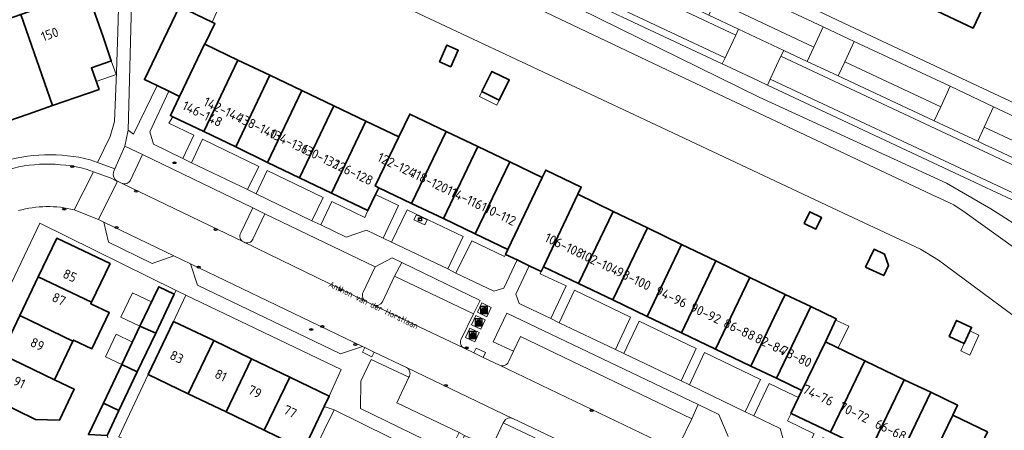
# Model space of a CAD drawing. Header units: metres. Extents: x 149984 to 156489, y 469398 to 478068.
# Tile 464 of 656: x 153642 to 153781, y 473536 to 473595. Entities that reach past the tile are written whole.
import ezdxf
from ezdxf.enums import TextEntityAlignment as Align

# ---------------------------------------------------------------- set-up
doc = ezdxf.new("R2010")
doc.units = ezdxf.units.M
doc.header["$LTSCALE"] = 0.75
for name, color, linetype, lineweight in [('B-WE-GR-BEPLANTING_CULTUUR_HEESTERS-GV', 252, 'Continuous', 18), ('B-WE-GR-STRUIK-GV', 252, 'Continuous', 13), ('B-WE-IE-AFVAL APART PLAATS-S', 252, 'Continuous', 25), ('B-WE-IE-MEUBILAIR-S', 252, 'Continuous', 25), ('B-WE-OG-BEBOUWING-GV', 6, 'Continuous', 35), ('B-WE-OG-BEBOUWING-T18', 1, 'Continuous', 18), ('B-WE-OG-BEBOUWING_LUIFEL-GV', 6, 'Continuous', 18), ('B-WE-OG-TERREIN_BEGROEID-GV', 252, 'Continuous', 18), ('B-WE-OG-TERREIN_ERF-GV', 252, 'Continuous', 18), ('B-WE-OG-TERREIN_OEVER-GV', 252, 'Continuous', 18), ('B-WE-OG-TOPOGRAFIE-T18', 7, 'Continuous', 18), ('B-WE-OG-WATER_MEER-GV', 252, 'Continuous', 18), ('B-WE-VH-ONVERHARD-GV', 252, 'Continuous', 18), ('B-WE-VH-OPENVERHARDING_BETONELEMENT-GV', 252, 'Continuous', 18), ('B-WE-VH-OPENVERHARDING_BETONSTRAATSTEEN-GV', 252, 'Continuous', 18), ('B-WE-VH-OPENVERHARDING_STRAATBAKSTEEN-GV', 252, 'Continuous', 18), ('B-WE-VH-OPENVERHARDING_TEGEL-GV', 252, 'Continuous', 18)]:
    doc.layers.add(name, color=color, linetype=linetype, lineweight=lineweight)
doc.styles.add('NLCS-ISO', font='NLCS-ISO.ttf')
doc.styles.add('NLCS-ISO-M500-T18', font='NLCS-ISO.ttf', dxfattribs={"height": 0.9})
doc.styles.add('NLCS-ISO-M750-T18', font='NLCS-ISO.ttf', dxfattribs={"height": 1.35})

# ---------------------------------------------------------------- blocks, each defined once
blk = doc.blocks.new('SIE-AFVAL APART PLAATS-SO')
h = blk.add_hatch(color=256)
h.dxf.hatch_style = 1
h.paths.add_polyline_path([(-0.09, 0.07), (-1.76, 0.07, 0.819081), (-1.79, -0.09), (-1.4, -2.19, 0.36153), (-1.37, -2.21), (-0.47, -2.21, 0.36153), (-0.44, -2.19), (-0.05, -0.09, 0.819081)])
h.paths.add_polyline_path([(-0.16, -0.1), (-0.2, -0.33), (-0.49, -0.33), (-0.47, -0.1)], flags=16)
h.paths.add_polyline_path([(-0.55, -0.1), (-0.58, -0.33), (-0.87, -0.33), (-0.87, -0.1)], flags=16)
h.paths.add_polyline_path([(-0.22, -0.42), (-0.27, -0.73), (-0.53, -0.73), (-0.5, -0.42)], flags=16)
h.paths.add_polyline_path([(-0.58, -0.42), (-0.61, -0.73), (-0.87, -0.73), (-0.87, -0.42)], flags=16)
h.paths.add_polyline_path([(-0.95, -0.1), (-0.95, -0.33), (-1.27, -0.33), (-1.29, -0.1)], flags=16)
h.paths.add_polyline_path([(-0.95, -0.42), (-0.95, -0.73), (-1.23, -0.73), (-1.26, -0.42)], flags=16)
h.paths.add_polyline_path([(-0.29, -0.83), (-0.34, -1.09), (-0.56, -1.09), (-0.54, -0.83)], flags=16)
h.paths.add_polyline_path([(-0.62, -0.83), (-0.65, -1.09), (-0.87, -1.09), (-0.87, -0.83)], flags=16)
h.paths.add_polyline_path([(-0.95, -0.83), (-0.95, -1.09), (-1.2, -1.09), (-1.22, -0.83)], flags=16)
h.paths.add_polyline_path([(-1.35, -0.33), (-1.64, -0.33), (-1.69, -0.1), (-1.37, -0.1)], flags=16)
h.paths.add_polyline_path([(-1.34, -0.42), (-1.31, -0.73), (-1.57, -0.73), (-1.63, -0.42)], flags=16)
h.paths.add_polyline_path([(-0.36, -1.18), (-0.41, -1.44), (-0.6, -1.44), (-0.57, -1.18)], flags=16)
h.paths.add_polyline_path([(-0.65, -1.18), (-0.68, -1.44), (-0.87, -1.44), (-0.87, -1.18)], flags=16)
h.paths.add_polyline_path([(-1.3, -0.83), (-1.28, -1.09), (-1.5, -1.09), (-1.55, -0.83)], flags=16)
h.paths.add_polyline_path([(-0.95, -1.18), (-0.95, -1.44), (-1.17, -1.44), (-1.19, -1.18)], flags=16)
h.paths.add_polyline_path([(-0.42, -1.53), (-0.47, -1.79), (-0.63, -1.79), (-0.6, -1.53)], flags=16)
h.paths.add_polyline_path([(-1.27, -1.18), (-1.25, -1.44), (-1.44, -1.44), (-1.49, -1.18)], flags=16)
h.paths.add_polyline_path([(-0.69, -1.53), (-0.71, -1.79), (-0.87, -1.79), (-0.87, -1.53)], flags=16)
h.paths.add_polyline_path([(-0.95, -1.53), (-0.95, -1.79), (-1.13, -1.79), (-1.16, -1.53)], flags=16)
h.paths.add_polyline_path([(-1.24, -1.53), (-1.22, -1.79), (-1.37, -1.79), (-1.42, -1.53)], flags=16)
h.paths.add_polyline_path([(-0.49, -1.89), (-0.53, -2.13), (-0.66, -2.13), (-0.64, -1.89)], flags=16)
h.paths.add_polyline_path([(-0.72, -1.89), (-0.74, -2.13), (-0.87, -2.13), (-0.87, -1.89)], flags=16)
h.paths.add_polyline_path([(-0.95, -1.89), (-0.95, -2.13), (-1.1, -2.13), (-1.12, -1.89)], flags=16)
h.paths.add_polyline_path([(-1.21, -1.89), (-1.18, -2.13), (-1.31, -2.13), (-1.35, -1.89)], flags=16)
h.paths.add_polyline_path([(-0.19, 0.78, -0.01173), (-0.3, 0.78, -0.148797), (-0.42, 1.03, -0.136076), (-0.69, 0.87), (-0.78, 0.85, -0.038293), (-1.14, 0.96), (-1.19, 0.81, -0.243822), (-1.56, 0.45, 0.344326), (-1, 0.22, -0.139345), (-0.6, 0.22, 0.618436), (-0.56, 0.27, -0.441494), (-0.47, 0.44, 0.309048)])
h.paths.add_polyline_path([(-0.49, 0.51, 0.351556), (-0.64, 0.31, 0.121061), (-1.02, 0.29, -0.288745), (-1.45, 0.42, 0.203599), (-1.12, 0.79), (-1.09, 0.87, 0.083075), (-0.28, 0.71, -0.242261)], flags=16)
h.paths.add_polyline_path([(-0.4, 0.79, -0.023345), (-0.63, 0.82, 0.07081), (-0.46, 0.9, 0.059965)], flags=16)
h.paths.add_polyline_path([(1.12, 1.48), (-1.07, 1.48, 0.860559), (-1.08, 1.42), (0.29, 1, -0.146703), (0.53, 0.28, 0.421968), (0.56, 0.25), (1.6, 0.31, 0.450293), (1.63, 0.34, 0.122241)])
h.paths.add_polyline_path([(0.26, 1.93, 1), (1.07, 1.93, 1)])
h.paths.add_polyline_path([(1.65, 0.15, 0.429303), (1.62, 0.18), (0.55, 0.23, 0.38429), (0.51, 0.2), (0.16, -2.16, 0.83726), (0.22, -2.18), (0.99, -0.78, -0.688204), (1.05, -0.78), (1.36, -2.14, 0.84934), (1.42, -2.14)])
for p, q in [((-0.09, 0.07), (-1.76, 0.07)), ((-1.4, -2.19), (-1.79, -0.09)), ((-1.37, -0.1), (-1.69, -0.1)), ((-1.64, -0.33), (-1.69, -0.1)), ((-1.64, -0.33), (-1.35, -0.33)), ((-1.63, -0.42), (-1.34, -0.42)), ((-1.57, -0.73), (-1.63, -0.42)), ((-1.57, -0.73), (-1.31, -0.73)), ((-1.55, -0.83), (-1.3, -0.83)), ((-1.5, -1.09), (-1.55, -0.83)), ((-1.5, -1.09), (-1.28, -1.09)), ((-1.49, -1.18), (-1.27, -1.18)), ((-1.44, -1.44), (-1.49, -1.18)), ((-1.44, -1.44), (-1.25, -1.44)), ((-1.42, -1.53), (-1.24, -1.53)), ((-1.37, -1.79), (-1.42, -1.53)), ((-1.37, -1.79), (-1.22, -1.79)), ((-1.37, -2.21), (-0.47, -2.21)), ((-1.31, -2.13), (-1.35, -1.89)), ((-1.35, -1.89), (-1.21, -1.89)), ((-1.31, -2.13), (-1.18, -2.13)), ((-0.95, -0.1), (-1.29, -0.1)), ((-1.27, -0.33), (-0.95, -0.33)), ((-1.26, -0.42), (-0.95, -0.42)), ((-1.23, -0.73), (-0.95, -0.73)), ((-1.22, -0.83), (-0.95, -0.83)), ((-1.2, -1.09), (-0.95, -1.09)), ((-1.19, -1.18), (-0.95, -1.18)), ((-1.17, -1.44), (-0.95, -1.44)), ((-1.16, -1.53), (-0.95, -1.53)), ((-1.13, -1.79), (-0.95, -1.79)), ((-1.12, -1.89), (-0.95, -1.89)), ((-1.1, -2.13), (-0.95, -2.13)), ((-0.95, -0.1), (-0.95, -0.33)), ((-0.95, -0.42), (-0.95, -0.73)), ((-0.95, -0.83), (-0.95, -1.09)), ((-0.95, -1.18), (-0.95, -1.44)), ((-0.95, -1.53), (-0.95, -1.79)), ((-0.95, -1.89), (-0.95, -2.13)), ((-0.87, -0.1), (-0.87, -0.33)), ((-0.55, -0.1), (-0.87, -0.1)), ((-0.87, -0.33), (-0.58, -0.33)), ((-0.87, -0.42), (-0.87, -0.73)), ((-0.87, -0.42), (-0.58, -0.42)), ((-0.87, -0.73), (-0.61, -0.73)), ((-0.87, -0.83), (-0.62, -0.83)), ((-0.87, -0.83), (-0.87, -1.09)), ((-0.87, -1.09), (-0.65, -1.09)), ((-0.87, -1.18), (-0.65, -1.18)), ((-0.87, -1.18), (-0.87, -1.44)), ((-0.87, -1.44), (-0.68, -1.44)), ((-0.87, -1.53), (-0.69, -1.53)), ((-0.87, -1.53), (-0.87, -1.79)), ((-0.87, -1.79), (-0.71, -1.79)), ((-0.87, -1.89), (-0.87, -2.13)), ((-0.87, -1.89), (-0.72, -1.89)), ((-0.87, -2.13), (-0.74, -2.13)), ((-0.66, -2.13), (-0.53, -2.13)), ((-0.64, -1.89), (-0.49, -1.89)), ((-0.63, -1.79), (-0.47, -1.79)), ((-0.6, -1.44), (-0.41, -1.44)), ((-0.6, -1.53), (-0.42, -1.53)), ((-0.57, -1.18), (-0.36, -1.18)), ((-0.56, -1.09), (-0.34, -1.09)), ((-0.54, -0.83), (-0.29, -0.83)), ((-0.53, -0.73), (-0.27, -0.73)), ((-0.53, -2.13), (-0.49, -1.89)), ((-0.5, -0.42), (-0.22, -0.42)), ((-0.49, -0.33), (-0.2, -0.33)), ((-0.16, -0.1), (-0.47, -0.1)), ((-0.47, -1.79), (-0.42, -1.53)), ((-0.44, -2.19), (-0.05, -0.09)), ((-0.41, -1.44), (-0.36, -1.18)), ((-0.34, -1.09), (-0.29, -0.83)), ((-0.27, -0.73), (-0.22, -0.42)), ((-0.2, -0.33), (-0.16, -0.1))]:
    blk.add_line(p, q)
blk.add_lwpolyline([(-2.5, -2.51), (2.5, -2.51), (2.5, 2.49), (-2.5, 2.49)], close=True)
for points in [[(-0.78, 0.85, -0.038293), (-1.14, 0.96), (-1.19, 0.81, -0.243822), (-1.56, 0.45, 0.344326), (-1, 0.22, -0.139345), (-0.6, 0.22, 0.618436), (-0.56, 0.27, -0.441494), (-0.47, 0.44, 0.309048), (-0.19, 0.78, -0.01173), (-0.3, 0.78, -0.01173)], [(-0.78, 0.85), (-0.69, 0.87, 0.136076), (-0.42, 1.03, 0.156405), (-0.29, 0.77)], [(-0.78, 0.85), (-0.69, 0.87, 0.136076), (-0.42, 1.03, 0.148797), (-0.3, 0.78, 0.148797)], [(-0.63, 0.82, 0.07081), (-0.46, 0.9, 0.059965), (-0.4, 0.79, 0.059965)], [(-0.4, 0.79, -0.023345), (-0.63, 0.82)]]:
    blk.add_lwpolyline(points, format="xyb")
for points in [[(-1.09, 0.87), (-1.12, 0.79, -0.203599), (-1.45, 0.42, 0.288745), (-1.02, 0.29, -0.121061), (-0.64, 0.31, -0.351556), (-0.49, 0.51, 0.242261), (-0.28, 0.71, -0.083075)], [(-1.07, 1.48), (1.12, 1.48, -0.122241), (1.63, 0.34, -0.450293), (1.6, 0.31), (0.56, 0.25, -0.421968), (0.53, 0.28, 0.146703), (0.29, 1), (-1.08, 1.42, -0.860559)], [(0.55, 0.23), (1.62, 0.18, -0.429303), (1.65, 0.15), (1.42, -2.14, -0.84934), (1.36, -2.14), (1.05, -0.78, 0.688204), (0.99, -0.78), (0.22, -2.18, -0.83726), (0.16, -2.16), (0.51, 0.2, -0.38429)]]:
    blk.add_lwpolyline(points, format="xyb", close=True)
for points in [[(-1.35, -0.33), (-1.37, -0.1)], [(-1.31, -0.73), (-1.34, -0.42)], [(-1.28, -1.09), (-1.3, -0.83)], [(-1.27, -0.33), (-1.29, -0.1)], [(-1.25, -1.44), (-1.27, -1.18)], [(-1.23, -0.73), (-1.26, -0.42)], [(-1.22, -1.79), (-1.24, -1.53)], [(-1.2, -1.09), (-1.22, -0.83)], [(-1.18, -2.13), (-1.21, -1.89)], [(-1.17, -1.44), (-1.19, -1.18)], [(-1.18, -2.22), (-1.18, -2.21)], [(-1.13, -1.79), (-1.16, -1.53)], [(-1.1, -2.13), (-1.12, -1.89)], [(-0.74, -2.13), (-0.72, -1.89)], [(-0.71, -1.79), (-0.69, -1.53)], [(-0.68, -1.44), (-0.65, -1.18)], [(-0.66, -2.13), (-0.64, -1.89)], [(-0.65, -1.09), (-0.62, -0.83)], [(-0.63, -1.79), (-0.6, -1.53)], [(-0.61, -0.73), (-0.58, -0.42)], [(-0.6, -1.44), (-0.57, -1.18)], [(-0.58, -0.33), (-0.55, -0.1)], [(-0.56, -1.09), (-0.54, -0.83)], [(-0.53, -0.73), (-0.5, -0.42)], [(-0.49, -0.33), (-0.47, -0.1)]]:
    blk.add_lwpolyline(points)
blk.add_circle((0.66, 1.93), 0.401)
for centre, radius, start, end in [((-1.76, -0.01), 0.0869, 90, 247.28103), ((-0.09, -0.01), 0.0869, 292.71897, 90), ((-1.37, -2.18), 0.0318, 190.49429, 270), ((-0.47, -2.18), 0.0318, 270, 349.50571)]:
    blk.add_arc(centre, radius, start, end)
blk = doc.blocks.new('SIE-MEUBILAIR_KAST_ELEKTRA-SO')
for points in [[(-1, 1), (1, 1), (1, 0.84), (-1, 0.84)], [(-1, 0.76), (1, 0.76), (1, -1), (-1, -1)]]:
    blk.add_lwpolyline(points, close=True)
at = {"style": 'NLCS-ISO'}
blk.add_text('et', height=0.75, dxfattribs=at).set_placement((0, 0), align=Align.MIDDLE_CENTER)
blk = doc.blocks.new('SIE-MEUBILAIR_PUT_RIOOLPUT-SO')
blk.add_ellipse((0, 0), major_axis=(1.25, 0), ratio=0.54)
at = {"style": 'NLCS-ISO'}
blk.add_text('ri', height=0.75, dxfattribs=at).set_placement((-0.04, 0.07), align=Align.MIDDLE_CENTER)
blk = doc.blocks.new('SIE-MEUBILAIR_PUT_KOLK-SO')
blk.add_ellipse((0, 0), major_axis=(1.25, 0), ratio=0.54)
at = {"style": 'NLCS-ISO'}
blk.add_text('klk', height=0.75, dxfattribs=at).set_placement((0.03, 0), align=Align.MIDDLE_CENTER)
blk = doc.blocks.new('SIE-MEUBILAIR_PUT_BRANDKRAAN-SO')
blk.add_ellipse((0, 0), major_axis=(1.25, 0), ratio=0.54)
at = {"style": 'NLCS-ISO'}
blk.add_text('bk', height=0.75, dxfattribs=at).set_placement((0.03, 0), align=Align.MIDDLE_CENTER)

msp = doc.modelspace()

# ---------------------------------------------------------------- linework, layer by layer
at = {"layer": 'B-WE-GR-BEPLANTING_CULTUUR_HEESTERS-GV', "flags": 128}
msp.add_lwpolyline([(153674.453, 473606.674), (153673.1, 473607.31), (153671.54, 473607.74), (153666.891, 473608.015), (153663.472, 473601.867), (153663.116, 473601.229), (153662.311, 473599.786), (153657.566, 473602.354), (153656.937, 473578.931), (153656.946, 473578.971), (153657.681, 473578.398), (153661.043, 473585.276), (153659.254, 473586.131), (153664.212, 473596.507), (153668.843, 473594.294)], close=True, dxfattribs=at)
for points in [[(153657.281, 473571.867), (153658.976, 473575.5), (153656.439, 473576.692), (153655.039, 473573.433), (153654.843, 473572.969)], [(153655.343, 473571.709), (153655.442, 473571.702), (153655.987, 473571.408)], [(153674.663, 473563.47), (153676.354, 473567.057), (153674.621, 473567.922), (153672.919, 473564.348)], [(153673.299, 473563.065), (153673.389, 473563.019)], [(153693.046, 473554.574), (153694.757, 473558.211), (153695.801, 473560.138), (153694.434, 473560.793), (153692.017, 473559.532), (153690.304, 473555.931)], [(153690.729, 473554.621), (153691.792, 473554.101)], [(153742.172, 473535.452), (153740.859, 473538.573), (153737.911, 473539.969), (153737.004, 473537.956), (153735.264, 473534.353)]]:
    msp.add_lwpolyline(points, dxfattribs=at)
at = {"layer": 'B-WE-GR-BEPLANTING_CULTUUR_HEESTERS-GV'}
for points in [[(153654.843, 473572.969, 0.3317806), (153655.343, 473571.709)], [(153655.987, 473571.408, 0.3826362), (153657.281, 473571.867)], [(153672.919, 473564.348, 0.4212916), (153673.299, 473563.065)], [(153673.389, 473563.019, 0.416565), (153674.663, 473563.47)], [(153690.304, 473555.931, 0.4052828), (153690.729, 473554.621)], [(153691.792, 473554.101, 0.3773648), (153693.046, 473554.574)]]:
    msp.add_lwpolyline(points, format="xyb", dxfattribs=at)
at = {"layer": 'B-WE-GR-STRUIK-GV', "flags": 128}
for points in [[(153695.801, 473560.138), (153694.757, 473558.211), (153706.012, 473552.87), (153706.954, 473554.775)], [(153711.686, 473547.556), (153712.664, 473549.656), (153737.004, 473537.956), (153737.911, 473539.969), (153710.719, 473552.96), (153708.783, 473548.888)]]:
    msp.add_lwpolyline(points, close=True, dxfattribs=at)
at = {"layer": 'B-WE-OG-BEBOUWING-GV', "flags": 128}
for points in [[(153774.395, 473603.649), (153770.938, 473596.284), (153776.974, 473593.45), (153780.429, 473600.796), (153776.508, 473602.64), (153777.567, 473604.891), (153775.446, 473605.889)], [(153646.205, 473582.432), (153652.801, 473584.734), (153651.725, 473587.79), (153654.405, 473588.743), (153654.535, 473588.789), (153653.361, 473592.194), (153651.088, 473598.667), (153648.003, 473597.585), (153645.097, 473596.566), (153641.689, 473595.371)], [(153664.245, 473583.746), (153667.794, 473591.171), (153667.845, 473591.147), (153669.255, 473594.097), (153668.843, 473594.294), (153664.212, 473596.507), (153659.254, 473586.131), (153661.043, 473585.276), (153661.059, 473585.268), (153662.723, 473584.473)], [(153646.205, 473582.432), (153641.689, 473595.371), (153635.049, 473593.042), (153637.314, 473586.589), (153634.483, 473585.596), (153636.753, 473579.132), (153639.84, 473580.209), (153642.728, 473581.218)], [(153664.245, 473583.746), (153662.935, 473581.029), (153663.284, 473580.861), (153667.668, 473578.749), (153672.525, 473588.91), (153667.845, 473591.147), (153667.794, 473591.171)], [(153701.165, 473588.672), (153702.763, 473587.952), (153703.822, 473590.305), (153702.224, 473591.024)], [(153672.206, 473576.564), (153677.069, 473586.738), (153672.525, 473588.91), (153667.668, 473578.749)], [(153677.069, 473586.738), (153672.206, 473576.564), (153676.743, 473574.378), (153681.613, 473584.567)], [(153709.63, 473583.199), (153711.061, 473586.077), (153708.612, 473587.295), (153707.18, 473584.417)], [(153676.743, 473574.378), (153681.281, 473572.192), (153686.157, 473582.395), (153681.613, 473584.567)], [(153690.701, 473580.223), (153686.157, 473582.395), (153681.281, 473572.192), (153685.819, 473570.006)], [(153692.027, 473571.024), (153692.546, 473570.774), (153697.193, 473568.545), (153702.097, 473578.767), (153696.933, 473581.234), (153695.381, 473577.986)], [(153695.381, 473577.986), (153690.701, 473580.223), (153685.819, 473570.006), (153690.982, 473567.519), (153690.989, 473567.516), (153692.08, 473569.8), (153692.546, 473570.774), (153692.027, 473571.024)], [(153706.613, 473576.609), (153702.097, 473578.767), (153697.193, 473568.545), (153701.705, 473566.38)], [(153711.128, 473574.452), (153706.613, 473576.609), (153701.705, 473566.38), (153706.217, 473564.215)], [(153706.217, 473564.215), (153710.864, 473561.986), (153715.764, 473572.237), (153711.128, 473574.452)], [(153715.918, 473559.548), (153720.799, 473569.834), (153721.294, 473570.871), (153716.259, 473573.274), (153715.764, 473572.237), (153710.864, 473561.986), (153710.541, 473561.31), (153712.192, 473560.513), (153713.91, 473559.685), (153715.595, 473558.872)], [(153720.919, 473557.155), (153725.826, 473567.41), (153720.799, 473569.834), (153715.918, 473559.548)], [(153725.826, 473567.41), (153720.919, 473557.155), (153725.784, 473554.827), (153730.685, 473565.068)], [(153752.967, 473565.711), (153754.636, 473564.9), (153755.433, 473566.54), (153753.763, 473567.351)], [(153730.65, 473552.499), (153735.544, 473562.726), (153730.685, 473565.068), (153725.784, 473554.827)], [(153651.725, 473554.497), (153654.357, 473560.007), (153646.801, 473563.607), (153644.17, 473558.105)], [(153735.544, 473562.726), (153730.65, 473552.499), (153735.515, 473550.17), (153740.402, 473560.383)], [(153761.686, 473559.499), (153764.268, 473558.285), (153764.952, 473559.74), (153764.376, 473561.336), (153762.881, 473562.04)], [(153745.261, 473558.041), (153740.402, 473560.383), (153735.515, 473550.17), (153740.381, 473547.842)], [(153644.17, 473558.105), (153641.539, 473552.604), (153649.081, 473548.961), (153649.168, 473549.143), (153651.786, 473547.893), (153654.244, 473553.04), (153651.626, 473554.29), (153651.725, 473554.497)], [(153750.264, 473555.629), (153745.261, 473558.041), (153740.381, 473547.842), (153745.382, 473545.449), (153748.706, 473552.396)], [(153663.489, 473555.646), (153661.269, 473556.705), (153661.185, 473556.529), (153658.6, 473551.094), (153660.859, 473550.124)], [(153748.706, 473552.396), (153745.382, 473545.449), (153749.018, 473543.709), (153753.886, 473553.883), (153750.264, 473555.629)], [(153752.634, 473541.979), (153755.968, 473548.895), (153757.526, 473552.128), (153753.886, 473553.883), (153749.018, 473543.709)], [(153646.468, 473543.492), (153649.081, 473548.961), (153641.539, 473552.604), (153638.925, 473547.135)], [(153659.762, 473544.25), (153665.451, 473541.513), (153669.08, 473549.058), (153663.385, 473551.791)], [(153773.543, 473549.643), (153775.688, 473548.648), (153776.75, 473550.937), (153774.605, 473551.932)], [(153656.014, 473545.658), (153658.23, 473544.603), (153660.859, 473550.124), (153658.6, 473551.094)], [(153665.451, 473541.513), (153670.833, 473538.925), (153674.464, 473546.474), (153669.08, 473549.058)], [(153755.968, 473548.895), (153752.634, 473541.979), (153752.152, 473540.971), (153751.078, 473538.722), (153751.111, 473538.706), (153756.689, 473536.04), (153761.582, 473546.188)], [(153646.468, 473543.492), (153638.925, 473547.135), (153637.727, 473547.246), (153636.805, 473545.318), (153637.643, 473544.455), (153636.232, 473541.504), (153641.064, 473539.18), (153643.784, 473537.872), (153647.194, 473537.78), (153649.281, 473542.149)], [(153653.41, 473540.184), (153655.623, 473539.13), (153658.23, 473544.603), (153656.014, 473545.658)], [(153676.248, 473536.32), (153679.882, 473543.875), (153674.464, 473546.474), (153670.833, 473538.925)], [(153767.153, 473543.502), (153761.582, 473546.188), (153756.689, 473536.04), (153762.301, 473533.357)], [(153679.882, 473543.875), (153676.248, 473536.32), (153681.87, 473533.615), (153684.794, 473539.708), (153685.5, 473541.179)], [(153762.301, 473533.357), (153766.084, 473531.55), (153770.941, 473541.732), (153767.153, 473543.502)], [(153766.084, 473531.55), (153769.868, 473529.741), (153774.083, 473538.469), (153774.746, 473539.875), (153770.941, 473541.732)], [(153653.41, 473540.184), (153651.295, 473535.737), (153653.939, 473535.594), (153655.623, 473539.13)], [(153774.083, 473538.469), (153769.868, 473529.741), (153769.362, 473528.681), (153769.084, 473528.099), (153770.551, 473527.395), (153772.516, 473526.451), (153774.127, 473525.678), (153774.231, 473525.901), (153778.994, 473536.097)]]:
    msp.add_lwpolyline(points, close=True, dxfattribs=at)
at = {"layer": 'B-WE-OG-BEBOUWING_LUIFEL-GV', "flags": 128}
for points in [[(153654.535, 473588.789), (153651.725, 473587.79), (153652.41, 473585.845), (153655.223, 473586.835)], [(153707.18, 473584.417), (153706.839, 473583.73), (153709.288, 473582.511), (153709.63, 473583.199)], [(153658.6, 473551.094), (153660.247, 473554.558), (153657.532, 473555.849), (153655.885, 473552.386)], [(153757.455, 473551.981), (153755.968, 473548.895), (153757.797, 473548.013), (153759.285, 473551.099)], [(153656.014, 473545.658), (153657.537, 473548.859), (153655.233, 473549.955), (153653.71, 473546.754)], [(153776.512, 473550.423), (153775.197, 473547.588), (153776.472, 473546.997), (153777.787, 473549.832)]]:
    msp.add_lwpolyline(points, close=True, dxfattribs=at)
at = {"layer": 'B-WE-OG-TERREIN_BEGROEID-GV', "flags": 128}
for points in [[(153825.024, 473549.104), (153810.428, 473555.945), (153809.204, 473556.544), (153778.075, 473571.156), (153747.76, 473585.343), (153746.455, 473585.933), (153742.617, 473587.753), (153741.323, 473588.361), (153727.265, 473594.955), (153709.55, 473603.307), (153693.685, 473610.763), (153692.353, 473611.377)], [(153721.04, 473596.2), (153746.59, 473583.62), (153773.17, 473571.43), (153779.49, 473567.76), (153784.83, 473564.38)]]:
    msp.add_lwpolyline(points, dxfattribs=at)
for points in [[(153740.358, 473597.309), (153754.351, 473590.752), (153755.68, 473593.606), (153741.71, 473600.182)], [(153758.717, 473588.658), (153772.373, 473582.27), (153773.675, 473585.175), (153760.079, 473591.553)], [(153663.284, 473580.861), (153662.935, 473581.029), (153664.245, 473583.746), (153662.723, 473584.473), (153660.014, 473578.705), (153660.55, 473576.954), (153664.715, 473574.926), (153666.254, 473578.229), (153662.712, 473579.934)], [(153792.953, 473572.664), (153794.274, 473575.5), (153779.868, 473582.268), (153778.533, 473579.384)], [(153665.911, 473574.303), (153673.904, 473570.503), (153675.491, 473573.805), (153667.479, 473577.665)], [(153675.135, 473569.892), (153683.037, 473566.082), (153684.657, 473569.398), (153676.682, 473573.234)], [(153692.08, 473569.8), (153690.989, 473567.516), (153690.982, 473567.519), (153690.537, 473566.56), (153685.851, 473568.812), (153684.282, 473565.493), (153687.893, 473563.728), (153690.781, 473564.747), (153693.148, 473563.615), (153695.351, 473568.229)], [(153704.542, 473563.831), (153696.564, 473567.64), (153694.344, 473563.03), (153702.322, 473559.236)], [(153697.869, 473566.93), (153699.393, 473566.231), (153699.059, 473565.504), (153697.535, 473566.203)], [(153712.192, 473560.513), (153710.541, 473561.31), (153710.393, 473561.019), (153705.761, 473563.247), (153703.487, 473558.646), (153708.859, 473556.06), (153710.285, 473556.512)], [(153715.595, 473558.872), (153713.91, 473559.685), (153711.99, 473555.66), (153712.473, 473554.348), (153716.95, 473552.204), (153719.135, 473556.827), (153715.467, 473558.559)], [(153718.172, 473551.598), (153726.151, 473547.789), (153728.279, 473552.39), (153720.325, 473556.216)], [(153727.366, 473547.234), (153735.476, 473543.331), (153737.604, 473547.929), (153729.525, 473551.801)], [(153736.682, 473542.778), (153744.586, 473538.946), (153746.745, 473543.512), (153738.807, 473547.368)], [(153696.819, 473543.864), (153691.436, 473546.388), (153689.993, 473543.316), (153689.946, 473539.429), (153702.593, 473533.263), (153703.934, 473535.986), (153695.106, 473540.205)], [(153752.152, 473540.971), (153750.634, 473541.692), (153747.985, 473542.95), (153745.799, 473538.381), (153749.528, 473536.559), (153750.369, 473533.734), (153751.449, 473533.229), (153752.413, 473535.174), (153753.73, 473534.552), (153754.376, 473535.832), (153750.575, 473537.68), (153751.111, 473538.706), (153751.078, 473538.722)], [(153710.193, 473537.389), (153708.531, 473533.81), (153704.715, 473535.6), (153703.497, 473532.896), (153712.762, 473528.359), (153714.83, 473529.544), (153717, 473534.167)]]:
    msp.add_lwpolyline(points, close=True, dxfattribs=at)
at = {"layer": 'B-WE-OG-TERREIN_ERF-GV', "flags": 128}
for points in [[(153696.213, 473652.648), (153692.257, 473644.06), (153691.679, 473642.806), (153685.033, 473628.893), (153690.06, 473626.36), (153694.07, 473624.54), (153697.82, 473622.81), (153701.52, 473620.95), (153724.28, 473610.4), (153742.4, 473601.83), (153749.06, 473598.7), (153761.01, 473593.03), (153788.2, 473580.27), (153799.96, 473574.91), (153805.78, 473572.21), (153808.21, 473571.01), (153810.39, 473570.03), (153818.044, 473566.348), (153818.833, 473567.937), (153819.008, 473568.016)], [(153788.27, 473548.45), (153772.02, 473560.47), (153769.46, 473562.04), (153759.27, 473566.85), (153731.97, 473579.65), (153674.453, 473606.674), (153668.843, 473594.294), (153669.255, 473594.097), (153667.845, 473591.147), (153672.525, 473588.91), (153677.069, 473586.738), (153681.613, 473584.567), (153686.157, 473582.395), (153690.701, 473580.223), (153695.381, 473577.986), (153696.933, 473581.234), (153702.097, 473578.767), (153706.613, 473576.609), (153711.128, 473574.452), (153715.764, 473572.237), (153716.259, 473573.274), (153721.294, 473570.871), (153720.799, 473569.834), (153725.826, 473567.41), (153730.685, 473565.068), (153735.544, 473562.726), (153740.402, 473560.383), (153745.261, 473558.041)], [(153651.525, 473574.753), (153652.564, 473574.363), (153654.392, 473578.062), (153654.975, 473580.183), (153655.26, 473587.193), (153655.487, 473592.925), (153655.592, 473598.102)], [(153651.295, 473535.737), (153653.41, 473540.184), (153656.014, 473545.658), (153658.6, 473551.094), (153661.185, 473556.529), (153661.269, 473556.705), (153663.489, 473555.646), (153663.732, 473556.168), (153644.375, 473565.754), (153631.014, 473537.7)], [(153745.261, 473558.041), (153750.264, 473555.629), (153753.886, 473553.883), (153757.526, 473552.128), (153755.968, 473548.895), (153761.582, 473546.188), (153767.153, 473543.502), (153770.941, 473541.732), (153774.746, 473539.875), (153774.083, 473538.469), (153778.994, 473536.097), (153774.231, 473525.901), (153777.984, 473528.391), (153779.572, 473523.828), (153779.922, 473523.95), (153780.909, 473521.114), (153784.687, 473522.429)], [(153709.69, 473527.61), (153686.199, 473539.244), (153684.792, 473536.316)]]:
    msp.add_lwpolyline(points, dxfattribs=at)
for points in [[(153770.938, 473596.284), (153764.871, 473599.132), (153768.361, 473606.501), (153774.395, 473603.649), (153775.446, 473605.889), (153777.567, 473604.891), (153776.508, 473602.64), (153780.429, 473600.796), (153776.974, 473593.45)], [(153639.84, 473580.209), (153636.753, 473579.132), (153634.483, 473585.596), (153637.314, 473586.589), (153635.049, 473593.042), (153641.689, 473595.371), (153645.097, 473596.566), (153648.003, 473597.585), (153651.088, 473598.667), (153653.361, 473592.194), (153654.535, 473588.789), (153654.405, 473588.743), (153651.725, 473587.79), (153652.801, 473584.734), (153646.205, 473582.432), (153642.728, 473581.218)], [(153701.165, 473588.672), (153702.224, 473591.024), (153703.822, 473590.305), (153702.763, 473587.952)], [(153709.63, 473583.199), (153707.18, 473584.417), (153708.612, 473587.295), (153711.061, 473586.077)], [(153752.967, 473565.711), (153753.763, 473567.351), (153755.433, 473566.54), (153754.636, 473564.9)], [(153644.17, 473558.105), (153646.801, 473563.607), (153654.357, 473560.007), (153651.725, 473554.497), (153651.626, 473554.29), (153654.244, 473553.04), (153651.786, 473547.893), (153649.168, 473549.143), (153649.081, 473548.961), (153646.468, 473543.492), (153649.281, 473542.149), (153647.194, 473537.78), (153643.784, 473537.872), (153641.064, 473539.18), (153636.232, 473541.504), (153637.643, 473544.455), (153636.805, 473545.318), (153637.727, 473547.246), (153638.925, 473547.135), (153641.539, 473552.604)], [(153761.686, 473559.499), (153762.881, 473562.04), (153764.376, 473561.336), (153764.952, 473559.74), (153764.268, 473558.285)], [(153665.103, 473555.489), (153663.385, 473551.791), (153669.08, 473549.058), (153674.464, 473546.474), (153679.882, 473543.875), (153685.5, 473541.179), (153687.211, 473544.936)], [(153773.543, 473549.643), (153774.605, 473551.932), (153776.75, 473550.937), (153775.688, 473548.648)], [(153666.663, 473530.235), (153672.081, 473527.639), (153677.709, 473524.941), (153681.87, 473533.615), (153676.248, 473536.32), (153670.833, 473538.925), (153665.451, 473541.513), (153659.762, 473544.25), (153655.61, 473535.39), (153656.465, 473535.033), (153656.5, 473535.107), (153661.277, 473532.817)]]:
    msp.add_lwpolyline(points, close=True, dxfattribs=at)
at = {"layer": 'B-WE-OG-TERREIN_ERF-GV'}
msp.add_lwpolyline([(153638.643, 473574.37, -0.1371669), (153651.525, 473574.753)], format="xyb", dxfattribs=at)
at = {"layer": 'B-WE-OG-TERREIN_OEVER-GV', "flags": 128}
for points in [[(153712.53, 473597.49), (153733.47, 473587.51), (153766.23, 473572.1), (153770.94, 473569.86), (153774.2, 473568.34), (153775.85, 473567.26), (153789.87, 473557.19)], [(153784.83, 473564.38), (153779.49, 473567.76), (153773.17, 473571.43), (153746.59, 473583.62), (153721.04, 473596.2)]]:
    msp.add_lwpolyline(points, dxfattribs=at)
at = {"layer": 'B-WE-OG-WATER_MEER-GV', "flags": 128}
for points in [[(153674.453, 473606.674), (153731.97, 473579.65), (153759.27, 473566.85), (153769.46, 473562.04), (153772.02, 473560.47), (153788.27, 473548.45)], [(153789.87, 473557.19), (153775.85, 473567.26), (153774.2, 473568.34), (153770.94, 473569.86), (153766.23, 473572.1), (153733.47, 473587.51), (153712.53, 473597.49)]]:
    msp.add_lwpolyline(points, dxfattribs=at)
at = {"layer": 'B-WE-VH-ONVERHARD-GV', "flags": 128}
for points in [[(153697.869, 473566.93), (153697.535, 473566.203), (153699.059, 473565.504), (153699.393, 473566.231)], [(153707.174, 473554.402), (153706.538, 473553.093), (153707.874, 473552.443), (153708.511, 473553.752)], [(153707.043, 473550.665), (153707.669, 473552), (153706.326, 473552.63), (153705.7, 473551.295)], [(153706.807, 473550.218), (153705.475, 473550.844), (153704.847, 473549.507), (153706.179, 473548.881)]]:
    msp.add_lwpolyline(points, close=True, dxfattribs=at)
at = {"layer": 'B-WE-VH-OPENVERHARDING_BETONELEMENT-GV', "flags": 128}
for points in [[(153691.892, 473547.418), (153690.529, 473548.081), (153690.216, 473547.428), (153691.566, 473546.755)], [(153707.366, 473546.681), (153707.692, 473547.365), (153706.359, 473547.991), (153706.022, 473547.301)]]:
    msp.add_lwpolyline(points, close=True, dxfattribs=at)
at = {"layer": 'B-WE-VH-OPENVERHARDING_BETONSTRAATSTEEN-GV', "flags": 128}
for points in [[(153693.674, 473615.772), (153743.242, 473592.461), (153743.638, 473593.296), (153739.416, 473595.286), (153735.162, 473597.289), (153721.01, 473603.949), (153716.823, 473605.915), (153702.749, 473612.544), (153698.65, 473614.459), (153695.961, 473615.732), (153693.841, 473616.708)], [(153692.353, 473611.377), (153693.685, 473610.763), (153709.55, 473603.307), (153727.265, 473594.955), (153741.323, 473588.361), (153741.737, 473589.198), (153692.666, 473612.269)], [(153672.919, 473564.348), (153674.621, 473567.922), (153658.976, 473575.5), (153657.281, 473571.867)], [(153655.987, 473571.408), (153673.299, 473563.065)], [(153676.354, 473567.057), (153674.663, 473563.47)], [(153690.304, 473555.931), (153692.017, 473559.532), (153676.354, 473567.057)], [(153673.389, 473563.019), (153690.729, 473554.621)], [(153694.757, 473558.211), (153693.046, 473554.574)], [(153704.234, 473549.27), (153706.012, 473552.87), (153694.757, 473558.211)], [(153691.792, 473554.101), (153704.668, 473547.961)], [(153712.664, 473549.656), (153711.686, 473547.556), (153710.954, 473546.023)], [(153735.264, 473534.353), (153737.004, 473537.956), (153712.664, 473549.656)], [(153711.542, 473538.006), (153696.454, 473545.257)], [(153709.682, 473545.556), (153735.737, 473533.049)], [(153696.909, 473544.013), (153696.819, 473543.864), (153695.106, 473540.205), (153703.934, 473535.986), (153704.715, 473535.6), (153708.531, 473533.81), (153710.193, 473537.389), (153710.329, 473537.568)]]:
    msp.add_lwpolyline(points, dxfattribs=at)
for points in [[(153753.408, 473588.711), (153754.351, 473590.752), (153740.358, 473597.309), (153739.416, 473595.286), (153743.638, 473593.296), (153750.049, 473590.282)], [(153741.737, 473589.198), (153741.323, 473588.361), (153742.617, 473587.753), (153746.455, 473585.933), (153747.76, 473585.343), (153748.137, 473586.186), (153749.656, 473589.456), (153750.049, 473590.282), (153743.638, 473593.296), (153743.242, 473592.461)], [(153754.351, 473590.752), (153753.408, 473588.711), (153757.782, 473586.667), (153758.717, 473588.658), (153760.079, 473591.553), (153755.68, 473593.606)], [(153749.656, 473589.456), (153811.145, 473560.623), (153811.556, 473561.456), (153810.245, 473562.084), (153796.556, 473568.504), (153792.001, 473570.633), (153779.593, 473576.423), (153778.687, 473576.867), (153777.606, 473577.372), (153771.435, 473580.254), (153757.782, 473586.667), (153753.408, 473588.711), (153750.049, 473590.282)], [(153772.373, 473582.27), (153758.717, 473588.658), (153757.782, 473586.667), (153771.435, 473580.254)], [(153809.204, 473556.544), (153809.603, 473557.39), (153748.137, 473586.186), (153747.76, 473585.343), (153778.075, 473571.156)], [(153772.373, 473582.27), (153771.435, 473580.254), (153777.606, 473577.372), (153778.533, 473579.384), (153779.868, 473582.268), (153773.675, 473585.175)], [(153778.533, 473579.384), (153777.606, 473577.372), (153778.687, 473576.867), (153779.593, 473576.423), (153792.001, 473570.633), (153792.953, 473572.664)], [(153653.5, 473565.896), (153654.132, 473563.044), (153660.338, 473559.997), (153663.441, 473561.094)], [(153665.801, 473559.941), (153666.773, 473556.929), (153687.104, 473547.157), (153690.238, 473548.209)]]:
    msp.add_lwpolyline(points, close=True, dxfattribs=at)
at = {"layer": 'B-WE-VH-OPENVERHARDING_BETONSTRAATSTEEN-GV'}
for points in [[(153657.281, 473571.867, -0.3826362), (153655.987, 473571.408)], [(153673.299, 473563.065, -0.4212916), (153672.919, 473564.348)], [(153674.663, 473563.47, -0.416565), (153673.389, 473563.019)], [(153690.729, 473554.621, -0.4052828), (153690.304, 473555.931)], [(153693.046, 473554.574, -0.3773648), (153691.792, 473554.101)], [(153704.668, 473547.961, -0.4230813), (153704.234, 473549.27)], [(153710.954, 473546.023, -0.4097746), (153709.682, 473545.556)], [(153696.454, 473545.257, -0.3830152), (153696.909, 473544.013)], [(153710.329, 473537.568, -0.401597), (153711.542, 473538.006)]]:
    msp.add_lwpolyline(points, format="xyb", dxfattribs=at)
at = {"layer": 'B-WE-VH-OPENVERHARDING_STRAATBAKSTEEN-GV', "flags": 128}
for points in [[(153692.666, 473612.269), (153741.737, 473589.198), (153743.242, 473592.461), (153693.674, 473615.772)], [(153655.676, 473602.273), (153655.592, 473598.102), (153655.487, 473592.925), (153655.26, 473587.193), (153654.975, 473580.183), (153654.392, 473578.062), (153652.564, 473574.363), (153655.039, 473573.433), (153656.439, 473576.692), (153656.937, 473578.931), (153657.566, 473602.354)], [(153654.843, 473572.969), (153655.039, 473573.433), (153652.564, 473574.363), (153651.525, 473574.753)], [(153649.273, 473567.617), (153652.006, 473573.038), (153650.98, 473573.391)], [(153650.98, 473573.391), (153652.006, 473573.038), (153654.52, 473572.123), (153655.343, 473571.709)], [(153735.737, 473533.049), (153709.682, 473545.556), (153707.366, 473546.681), (153706.022, 473547.301), (153704.668, 473547.961), (153691.792, 473554.101), (153690.729, 473554.621), (153673.389, 473563.019), (153673.299, 473563.065), (153655.987, 473571.408), (153655.442, 473571.702), (153652.744, 473566.271), (153653.5, 473565.896), (153663.441, 473561.094), (153665.801, 473559.941), (153690.238, 473548.209), (153690.529, 473548.081), (153691.892, 473547.418), (153696.454, 473545.257), (153711.542, 473538.006), (153711.595, 473537.98), (153719.141, 473534.382)]]:
    msp.add_lwpolyline(points, dxfattribs=at)
for points in [[(153748.137, 473586.186), (153809.603, 473557.39), (153811.145, 473560.623), (153749.656, 473589.456)], [(153655.442, 473571.702), (153655.343, 473571.709), (153654.52, 473572.123), (153652.006, 473573.038), (153649.273, 473567.617), (153652.744, 473566.271)]]:
    msp.add_lwpolyline(points, close=True, dxfattribs=at)
at = {"layer": 'B-WE-VH-OPENVERHARDING_STRAATBAKSTEEN-GV'}
for points in [[(153651.525, 473574.753, 0.1371669), (153638.643, 473574.37)], [(153639.255, 473573.18, -0.143029), (153650.98, 473573.391)], [(153650.98, 473573.391, 0.143029), (153639.255, 473573.18)], [(153655.343, 473571.709, -0.3317806), (153654.843, 473572.969)], [(153641.357, 473567.515, -0.1334013), (153649.273, 473567.617)]]:
    msp.add_lwpolyline(points, format="xyb", dxfattribs=at)
at = {"layer": 'B-WE-VH-OPENVERHARDING_TEGEL-GV', "flags": 128}
for points in [[(153819.008, 473568.016), (153818.833, 473567.937), (153818.044, 473566.348), (153810.39, 473570.03), (153808.21, 473571.01), (153805.78, 473572.21), (153799.96, 473574.91), (153788.2, 473580.27), (153761.01, 473593.03), (153749.06, 473598.7), (153742.4, 473601.83), (153724.28, 473610.4), (153701.52, 473620.95), (153697.82, 473622.81), (153694.07, 473624.54), (153690.06, 473626.36), (153685.033, 473628.893), (153678.237, 473632.278), (153677.653, 473631.192)], [(153737.412, 473602.217), (153741.71, 473600.182), (153755.68, 473593.606), (153760.079, 473591.553), (153773.675, 473585.175), (153779.868, 473582.268), (153794.274, 473575.5), (153798.865, 473573.36), (153819.006, 473563.904), (153819.803, 473565.502), (153819.851, 473565.597)], [(153684.282, 473565.493), (153683.037, 473566.082), (153675.135, 473569.892), (153673.904, 473570.503), (153665.911, 473574.303), (153664.715, 473574.926), (153660.55, 473576.954), (153660.014, 473578.705), (153662.723, 473584.473), (153661.059, 473585.268), (153661.043, 473585.276), (153657.681, 473578.398), (153656.946, 473578.971), (153656.937, 473578.931), (153656.439, 473576.692), (153658.976, 473575.5), (153674.621, 473567.922), (153676.354, 473567.057), (153692.017, 473559.532), (153694.434, 473560.793), (153695.801, 473560.138), (153706.954, 473554.775), (153706.012, 473552.87), (153704.234, 473549.27)], [(153696.454, 473545.257), (153691.892, 473547.418), (153691.566, 473546.755), (153690.216, 473547.428), (153690.529, 473548.081), (153690.238, 473548.209), (153687.104, 473547.157), (153666.773, 473556.929), (153665.801, 473559.941), (153663.441, 473561.094), (153660.338, 473559.997), (153654.132, 473563.044), (153653.5, 473565.896), (153652.744, 473566.271), (153649.273, 473567.617)], [(153631.014, 473537.7), (153644.375, 473565.754), (153663.732, 473556.168), (153665.103, 473555.489), (153687.211, 473544.936), (153685.5, 473541.179), (153684.794, 473539.708), (153686.199, 473539.244), (153709.69, 473527.61), (153714.867, 473525.153), (153715.646, 473526.782), (153717.354, 473530.385), (153739.413, 473519.797), (153739.21, 473519.355), (153740.618, 473518.688), (153742.858, 473517.625), (153743.442, 473517.913), (153760.099, 473509.895)], [(153750.369, 473533.734), (153749.528, 473536.559), (153745.799, 473538.381), (153744.586, 473538.946), (153736.682, 473542.778), (153735.476, 473543.331), (153727.366, 473547.234), (153726.151, 473547.789), (153718.172, 473551.598), (153716.95, 473552.204), (153712.473, 473554.348), (153711.99, 473555.66), (153713.91, 473559.685), (153712.192, 473560.513), (153710.285, 473556.512), (153708.859, 473556.06), (153703.487, 473558.646), (153702.322, 473559.236), (153694.344, 473563.03), (153693.148, 473563.615), (153690.781, 473564.747), (153687.893, 473563.728), (153684.282, 473565.493)], [(153710.954, 473546.023), (153711.686, 473547.556), (153708.783, 473548.888), (153710.719, 473552.96), (153737.911, 473539.969), (153740.859, 473538.573), (153742.172, 473535.452)], [(153704.668, 473547.961), (153706.022, 473547.301), (153706.359, 473547.991), (153707.692, 473547.365), (153707.366, 473546.681), (153709.682, 473545.556)], [(153710.329, 473537.568), (153710.193, 473537.389), (153717, 473534.167), (153714.83, 473529.544), (153712.762, 473528.359), (153703.497, 473532.896), (153704.715, 473535.6), (153703.934, 473535.986), (153702.593, 473533.263), (153689.946, 473539.429), (153689.993, 473543.316), (153691.436, 473546.388), (153696.819, 473543.864), (153696.909, 473544.013)], [(153720.165, 473531.307), (153719.141, 473534.382), (153711.595, 473537.98), (153711.542, 473538.006)]]:
    msp.add_lwpolyline(points, dxfattribs=at)
for points in [[(153672.206, 473576.564), (153667.668, 473578.749), (153663.284, 473580.861), (153662.712, 473579.934), (153666.254, 473578.229), (153664.715, 473574.926), (153665.911, 473574.303), (153667.479, 473577.665), (153675.491, 473573.805), (153673.904, 473570.503), (153675.135, 473569.892), (153676.682, 473573.234), (153684.657, 473569.398), (153683.037, 473566.082), (153684.282, 473565.493), (153685.851, 473568.812), (153690.537, 473566.56), (153690.982, 473567.519), (153685.819, 473570.006), (153681.281, 473572.192), (153676.743, 473574.378)], [(153701.705, 473566.38), (153697.193, 473568.545), (153692.546, 473570.774), (153692.08, 473569.8), (153695.351, 473568.229), (153693.148, 473563.615), (153694.344, 473563.03), (153696.564, 473567.64), (153704.542, 473563.831), (153702.322, 473559.236), (153703.487, 473558.646), (153705.761, 473563.247), (153710.393, 473561.019), (153710.541, 473561.31), (153710.864, 473561.986), (153706.217, 473564.215)], [(153730.65, 473552.499), (153725.784, 473554.827), (153720.919, 473557.155), (153715.918, 473559.548), (153715.595, 473558.872), (153715.467, 473558.559), (153719.135, 473556.827), (153716.95, 473552.204), (153718.172, 473551.598), (153720.325, 473556.216), (153728.279, 473552.39), (153726.151, 473547.789), (153727.366, 473547.234), (153729.525, 473551.801), (153737.604, 473547.929), (153735.476, 473543.331), (153736.682, 473542.778), (153738.807, 473547.368), (153746.745, 473543.512), (153744.586, 473538.946), (153745.799, 473538.381), (153747.985, 473542.95), (153750.634, 473541.692), (153752.152, 473540.971), (153752.634, 473541.979), (153749.018, 473543.709), (153745.382, 473545.449), (153740.381, 473547.842), (153735.515, 473550.17)], [(153653.939, 473535.594), (153654.8, 473533.141), (153656.729, 473532.257), (153656.068, 473534.206), (153656.465, 473535.033), (153655.61, 473535.39), (153659.762, 473544.25), (153663.385, 473551.791), (153665.103, 473555.489), (153663.732, 473556.168), (153663.489, 473555.646), (153660.859, 473550.124), (153658.23, 473544.603), (153655.623, 473539.13)], [(153707.174, 473554.402), (153708.511, 473553.752), (153707.874, 473552.443), (153706.538, 473553.093)], [(153707.043, 473550.665), (153705.7, 473551.295), (153706.326, 473552.63), (153707.669, 473552)], [(153706.807, 473550.218), (153706.179, 473548.881), (153704.847, 473549.507), (153705.475, 473550.844)], [(153677.709, 473524.941), (153676.627, 473522.687), (153677.941, 473522.056), (153681.164, 473528.763), (153684.792, 473536.316), (153686.199, 473539.244), (153684.794, 473539.708), (153681.87, 473533.615)], [(153764.748, 473530.886), (153769.362, 473528.681), (153769.868, 473529.741), (153766.084, 473531.55), (153762.301, 473533.357), (153756.689, 473536.04), (153751.111, 473538.706), (153750.575, 473537.68), (153754.376, 473535.832), (153753.73, 473534.552), (153752.413, 473535.174), (153751.449, 473533.229), (153754.023, 473532.011), (153755.596, 473535.295), (153763.524, 473531.469), (153762.945, 473530.161), (153761.561, 473530.791), (153760.591, 473528.856), (153763.19, 473527.605)]]:
    msp.add_lwpolyline(points, close=True, dxfattribs=at)
at = {"layer": 'B-WE-VH-OPENVERHARDING_TEGEL-GV'}
for points in [[(153649.273, 473567.617, 0.1334013), (153641.357, 473567.515)], [(153704.234, 473549.27, 0.4230813), (153704.668, 473547.961)], [(153709.682, 473545.556, 0.4097746), (153710.954, 473546.023)], [(153696.909, 473544.013, 0.3830152), (153696.454, 473545.257)], [(153711.542, 473538.006, 0.401597), (153710.329, 473537.568)]]:
    msp.add_lwpolyline(points, format="xyb", dxfattribs=at)

# ---------------------------------------------------------------- block references
at = {"layer": 'B-WE-IE-AFVAL APART PLAATS-S', "xscale": 0.2, "yscale": 0.2, "zscale": 0.2}
for p in [(153707.496, 473553.414), (153706.702, 473551.661), (153705.86, 473549.862)]:
    msp.add_blockref('SIE-AFVAL APART PLAATS-SO', p, dxfattribs=at)
at = {"layer": 'B-WE-IE-MEUBILAIR-S', "xscale": 0.2, "yscale": 0.2, "zscale": 0.2}
for name, p in [('SIE-MEUBILAIR_PUT_KOLK-SO', (153648.997, 473573.778)), ('SIE-MEUBILAIR_PUT_BRANDKRAAN-SO', (153663.514, 473574.325)), ('SIE-MEUBILAIR_PUT_KOLK-SO', (153658.074, 473570.286)), ('SIE-MEUBILAIR_PUT_KOLK-SO', (153647.842, 473567.71)), ('SIE-MEUBILAIR_PUT_KOLK-SO', (153655.275, 473565.13)), ('SIE-MEUBILAIR_KAST_ELEKTRA-SO', (153698.388, 473566.286)), ('SIE-MEUBILAIR_PUT_KOLK-SO', (153669.362, 473564.847)), ('SIE-MEUBILAIR_PUT_KOLK-SO', (153666.949, 473559.499)), ('SIE-MEUBILAIR_PUT_KOLK-SO', (153687.093, 473556.271)), ('SIE-MEUBILAIR_PUT_RIOOLPUT-SO', (153682.925, 473550.655)), ('SIE-MEUBILAIR_PUT_KOLK-SO', (153684.521, 473551.049)), ('SIE-MEUBILAIR_PUT_RIOOLPUT-SO', (153689.211, 473548.504)), ('SIE-MEUBILAIR_PUT_KOLK-SO', (153705.013, 473548.052)), ('SIE-MEUBILAIR_PUT_KOLK-SO', (153702.048, 473542.686)), ('SIE-MEUBILAIR_PUT_KOLK-SO', (153722.783, 473539.13))]:
    msp.add_blockref(name, p, dxfattribs=at)

# ---------------------------------------------------------------- texts
at = {"layer": 'B-WE-OG-BEBOUWING-T18', "style": 'NLCS-ISO-M750-T18'}
for s, rotation, p in [('150', 19.3, (153645.799, 473592.573)), ('142-144', 334.3, (153670.479, 473581.835)), ('146-148', 334.3, (153667.491, 473581.268)), ('138-140', 334.3, (153675.336, 473579.496)), ('134-136', 334.3, (153679.822, 473577.335)), ('130-132', 334.3, (153684.292, 473575.181)), ('122-124', 334.5, (153695.097, 473573.987)), ('126-128', 334.3, (153688.97, 473572.928)), ('118-120', 334.4, (153699.772, 473571.744)), ('114-116', 334.4, (153704.746, 473569.357)), ('110-112', 334.5, (153709.547, 473567.054)), ('106-108', 334.5, (153718.893, 473562.559)), ('102-104', 334.5, (153723.923, 473560.152)), ('98-100', 334.5, (153728.717, 473557.858)), ('85', 334.6, (153648.662, 473558.29)), ('94-96', 334.5, (153734.109, 473555.278)), ('87', 334.5, (153647.097, 473554.954)), ('90-92', 334.5, (153738.984, 473552.945)), ('86-88', 334.5, (153743.776, 473550.652)), ('82-84', 334.5, (153748.22, 473548.525)), ('89', 334.5, (153644.035, 473548.55)), ('78-80', 334.5, (153751.834, 473546.796)), ('83', 334.3, (153663.833, 473546.73)), ('91', 334.4, (153641.479, 473543.13)), ('81', 334.4, (153670.103, 473544.13)), ('79', 334.4, (153674.947, 473541.806)), ('74-76', 334.5, (153754.95, 473541.305)), ('77', 334.3, (153679.951, 473538.977)), ('70-72', 334.5, (153760.083, 473538.851)), ('66-68', 334.5, (153765.268, 473536.373))]:
    msp.add_text(s, height=1.35, rotation=rotation, dxfattribs=at).set_placement(p, align=Align.MIDDLE)
at = {"layer": 'B-WE-OG-TOPOGRAFIE-T18', "style": 'NLCS-ISO-M500-T18'}
msp.add_text('Anthon van der Horstlaan', height=0.9, rotation=334.1, dxfattribs=at).set_placement((153691.792, 473554.101), align=Align.MIDDLE)

doc.saveas('drawing.dxf')
